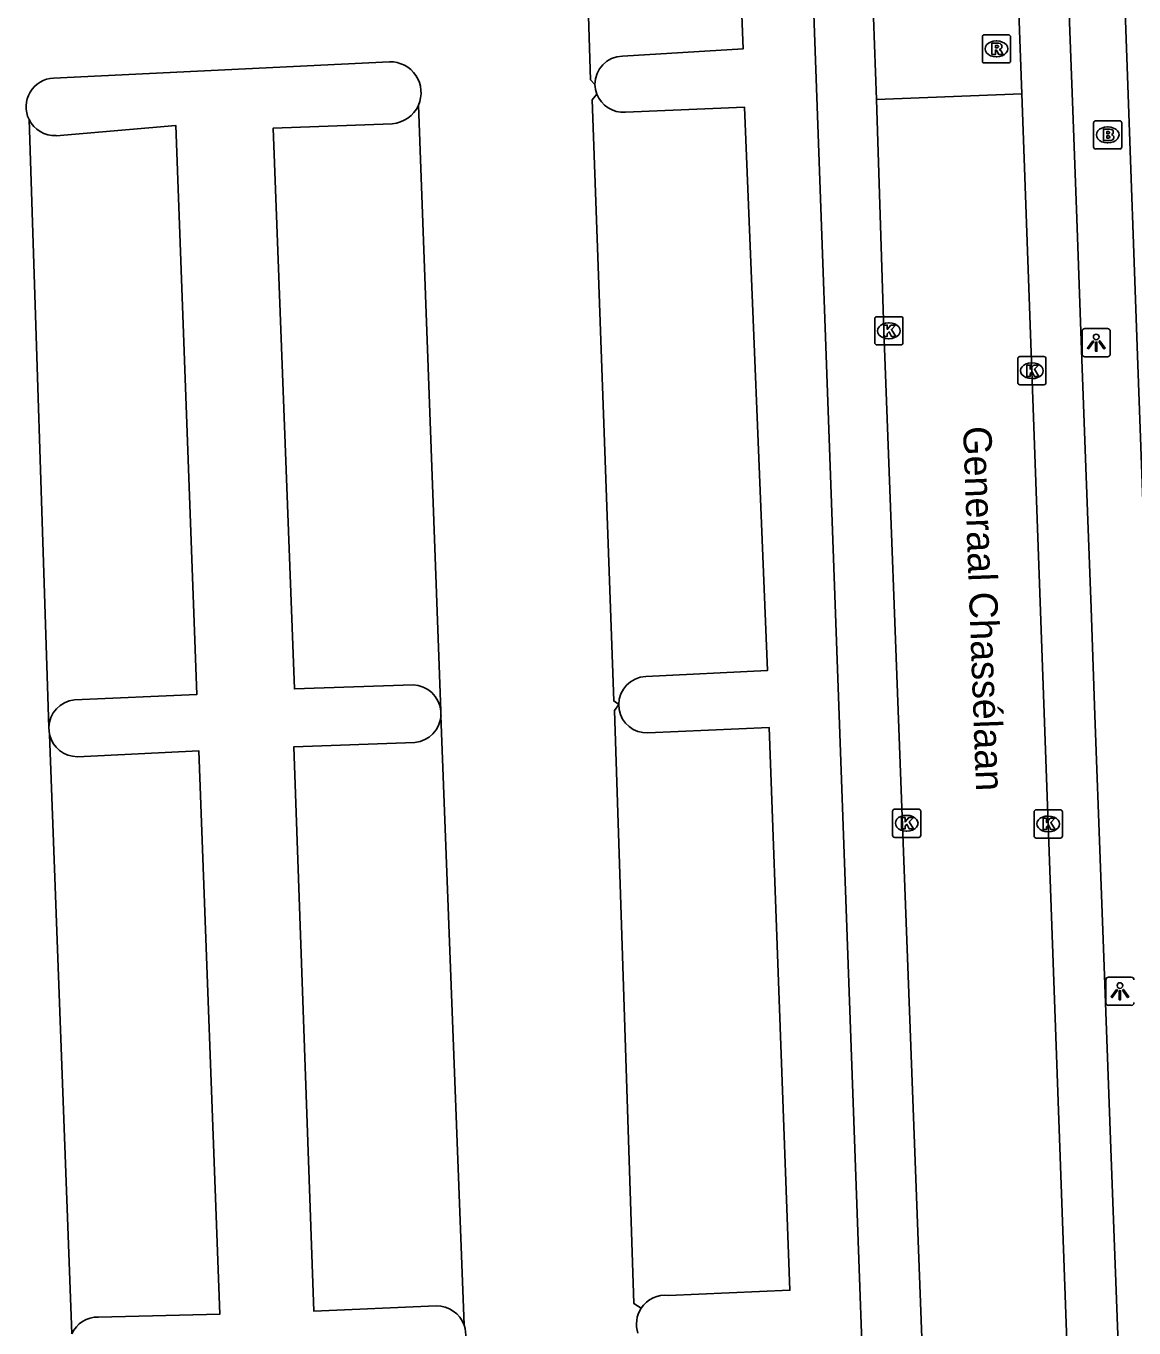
# Model space of a CAD drawing. Extents: x 161084 to 161928, y 385355 to 386522.
# Drawn here: x 161530.87 to 161570.12, y 386359.64 to 386405.76 of the extents above; entities that cross this region are included whole.
import ezdxf

# ---------------------------------------------------------------- set-up
doc = ezdxf.new("R2010")
doc.units = 0
for name, color, linetype in [('IMGEO_Brandkraan', 7, 'Continuous'), ('IMGEO_Kolk', 7, 'Continuous'), ('IMGEO_Lichtpunt', 7, 'Continuous'), ('IMGEO_Openbare_ruimte_label', 7, 'Continuous'), ('IMGEO_Parkeervlak_open', 7, 'Continuous'), ('IMGEO_Rijbaan_lokaal_open', 7, 'Continuous'), ('IMGEO_Rioolput', 7, 'Continuous'), ('IMGEO_Voetpad_open', 7, 'Continuous')]:
    doc.layers.add(name, color=color, linetype=linetype)

msp = doc.modelspace()

# ---------------------------------------------------------------- linework, layer by layer
at = {"layer": 'IMGEO_Brandkraan'}
for p, q in [((161568.692, 386401.48), (161568.692, 386402.332)), ((161568.767, 386402.406), (161569.619, 386402.406)), ((161569.18, 386402.186), (161569.205, 386402.186)), ((161569.693, 386402.332), (161569.693, 386401.48)), ((161569.203, 386401.626), (161569.178, 386401.626)), ((161569.619, 386401.406), (161568.767, 386401.406))]:
    msp.add_line(p, q, dxfattribs=at)
for points in [[(161568.692, 386401.48), (161568.692, 386402.332)], [(161568.767, 386402.406), (161569.619, 386402.406)], [(161569.04, 386402.106), (161569.04, 386401.706), (161569.253, 386401.706)], [(161569.271, 386402.106), (161569.04, 386402.106)], [(161569.693, 386402.332), (161569.693, 386401.48)], [(161569.219, 386402.025), (161569.165, 386402.025), (161569.165, 386401.949)], [(161569.165, 386401.949), (161569.218, 386401.949)], [(161569.227, 386401.873), (161569.165, 386401.873), (161569.165, 386401.792)], [(161569.165, 386401.792), (161569.227, 386401.792)], [(161569.619, 386401.406), (161568.767, 386401.406)]]:
    msp.add_lwpolyline(points, dxfattribs=at)
for centre, radius, start, end in [((161568.769, 386402.33), 0.0765, 91.552, 178.448), ((161568.769, 386402.33), 0.0765, 91.552, 178.448), ((161569.275, 386401.961), 0.145, 59.4692, 91.5367), ((161569.3, 386402.008), 0.0922, 285.5137, 58.1501), ((161569.617, 386402.33), 0.0765, 1.552, 88.448), ((161569.617, 386402.33), 0.0765, 1.552, 88.448), ((161569.22, 386401.987), 0.0379, 267.8285, 90.9355), ((161569.228, 386401.832), 0.0404, 269.8759, 90.5077), ((161569.259, 386401.957), 0.251, 268.6676, 293.5347), ((161569.305, 386401.816), 0.105, 301.3115, 78.989), ((161568.769, 386401.482), 0.0765, 181.552, 268.448), ((161568.769, 386401.482), 0.0765, 181.552, 268.448), ((161569.617, 386401.482), 0.0765, 271.552, 358.448), ((161569.617, 386401.482), 0.0765, 271.552, 358.448)]:
    msp.add_arc(centre, radius, start, end, dxfattribs=at)
for centre, major_axis, ratio, start_param, end_param in [((161569.179, 386401.906), (-0.387, 0.002), 0.722429, 4.712389, 7.853982), ((161569.204, 386401.906), (-0.39, 0.002), 0.717154, 1.570796, 4.712389)]:
    msp.add_ellipse(centre, major_axis=major_axis, ratio=ratio, start_param=start_param, end_param=end_param, dxfattribs=at)
at = {"layer": 'IMGEO_Kolk'}
for p, q in [((161560.938, 386394.54), (161560.938, 386395.392)), ((161561.013, 386395.466), (161561.865, 386395.466)), ((161561.426, 386395.246), (161561.451, 386395.246)), ((161561.939, 386395.392), (161561.939, 386394.54)), ((161561.449, 386394.686), (161561.424, 386394.686)), ((161561.865, 386394.466), (161561.013, 386394.466)), ((161566.005, 386393.126), (161566.005, 386393.978)), ((161566.08, 386394.052), (161566.932, 386394.052)), ((161566.493, 386393.832), (161566.518, 386393.832)), ((161567.006, 386393.978), (161567.006, 386393.126)), ((161566.932, 386393.052), (161566.08, 386393.052)), ((161566.516, 386393.272), (161566.491, 386393.272)), ((161561.57, 386377.095), (161561.57, 386377.947)), ((161561.645, 386378.021), (161562.497, 386378.021)), ((161562.058, 386377.801), (161562.083, 386377.801)), ((161562.571, 386377.947), (161562.571, 386377.095)), ((161566.585, 386377.071), (161566.585, 386377.923)), ((161566.66, 386377.997), (161567.512, 386377.997)), ((161567.073, 386377.777), (161567.098, 386377.777)), ((161567.586, 386377.923), (161567.586, 386377.071)), ((161562.081, 386377.241), (161562.056, 386377.241)), ((161567.096, 386377.217), (161567.071, 386377.217)), ((161562.497, 386377.021), (161561.645, 386377.021)), ((161567.512, 386376.997), (161566.66, 386376.997))]:
    msp.add_line(p, q, dxfattribs=at)
for points in [[(161560.938, 386394.54), (161560.938, 386395.392)], [(161561.013, 386395.466), (161561.865, 386395.466)], [(161561.259, 386395.166), (161561.382, 386395.166), (161561.382, 386395.015), (161561.512, 386395.166), (161561.676, 386395.166), (161561.53, 386395.015), (161561.683, 386394.766), (161561.531, 386394.766), (161561.446, 386394.93), (161561.382, 386394.863), (161561.382, 386394.766), (161561.259, 386394.766), (161561.259, 386395.166)], [(161561.939, 386395.392), (161561.939, 386394.54)], [(161561.865, 386394.466), (161561.013, 386394.466)], [(161566.005, 386393.126), (161566.005, 386393.978)], [(161566.08, 386394.052), (161566.932, 386394.052)], [(161566.326, 386393.752), (161566.449, 386393.752), (161566.449, 386393.601), (161566.579, 386393.752), (161566.743, 386393.752), (161566.597, 386393.601), (161566.75, 386393.352), (161566.598, 386393.352), (161566.513, 386393.516), (161566.449, 386393.449), (161566.449, 386393.352), (161566.326, 386393.352), (161566.326, 386393.752)], [(161567.006, 386393.978), (161567.006, 386393.126)], [(161566.932, 386393.052), (161566.08, 386393.052)], [(161561.57, 386377.095), (161561.57, 386377.947)], [(161561.645, 386378.021), (161562.497, 386378.021)], [(161561.891, 386377.721), (161562.014, 386377.721), (161562.014, 386377.57), (161562.144, 386377.721), (161562.308, 386377.721), (161562.162, 386377.57), (161562.315, 386377.321), (161562.163, 386377.321), (161562.078, 386377.485), (161562.014, 386377.418), (161562.014, 386377.321), (161561.891, 386377.321), (161561.891, 386377.721)], [(161562.571, 386377.947), (161562.571, 386377.095)], [(161566.585, 386377.071), (161566.585, 386377.923)], [(161566.66, 386377.997), (161567.512, 386377.997)], [(161566.906, 386377.697), (161567.029, 386377.697), (161567.029, 386377.546), (161567.159, 386377.697), (161567.323, 386377.697), (161567.177, 386377.546), (161567.33, 386377.297), (161567.178, 386377.297), (161567.093, 386377.461), (161567.029, 386377.394), (161567.029, 386377.297), (161566.906, 386377.297), (161566.906, 386377.697)], [(161567.586, 386377.923), (161567.586, 386377.071)], [(161562.497, 386377.021), (161561.645, 386377.021)], [(161567.512, 386376.997), (161566.66, 386376.997)]]:
    msp.add_lwpolyline(points, dxfattribs=at)
for centre, start, end in [((161561.015, 386395.39), 91.552, 178.448), ((161561.015, 386395.39), 91.552, 178.448), ((161561.863, 386395.39), 1.552, 88.448), ((161561.863, 386395.39), 1.552, 88.448), ((161561.015, 386394.542), 181.552, 268.448), ((161561.015, 386394.542), 181.552, 268.448), ((161561.863, 386394.542), 271.552, 358.448), ((161561.863, 386394.542), 271.552, 358.448), ((161566.082, 386393.976), 91.552, 178.448), ((161566.082, 386393.976), 91.552, 178.448), ((161566.93, 386393.976), 1.552, 88.448), ((161566.93, 386393.976), 1.552, 88.448), ((161566.082, 386393.128), 181.552, 268.448), ((161566.082, 386393.128), 181.552, 268.448), ((161566.93, 386393.128), 271.552, 358.448), ((161566.93, 386393.128), 271.552, 358.448), ((161561.647, 386377.945), 91.552, 178.448), ((161561.647, 386377.945), 91.552, 178.448), ((161562.495, 386377.945), 1.552, 88.448), ((161562.495, 386377.945), 1.552, 88.448), ((161566.662, 386377.921), 91.552, 178.448), ((161566.662, 386377.921), 91.552, 178.448), ((161567.51, 386377.921), 1.552, 88.448), ((161567.51, 386377.921), 1.552, 88.448), ((161561.647, 386377.097), 181.552, 268.448), ((161561.647, 386377.097), 181.552, 268.448), ((161562.495, 386377.097), 271.552, 358.448), ((161562.495, 386377.097), 271.552, 358.448), ((161566.662, 386377.073), 181.552, 268.448), ((161566.662, 386377.073), 181.552, 268.448), ((161567.51, 386377.073), 271.552, 358.448), ((161567.51, 386377.073), 271.552, 358.448)]:
    msp.add_arc(centre, 0.0765, start, end, dxfattribs=at)
for centre, major_axis, ratio, start_param, end_param in [((161561.425, 386394.966), (-0.387, 0.002), 0.722429, 4.712389, 7.853982), ((161561.45, 386394.966), (-0.39, 0.002), 0.717154, 1.570796, 4.712389), ((161566.492, 386393.552), (-0.387, 0.002), 0.722429, 4.712389, 7.853982), ((161566.517, 386393.552), (-0.39, 0.002), 0.717154, 1.570796, 4.712389), ((161562.057, 386377.521), (-0.387, 0.002), 0.722429, 4.712389, 7.853982), ((161562.082, 386377.521), (-0.39, 0.002), 0.717154, 1.570796, 4.712389), ((161567.072, 386377.497), (-0.387, 0.002), 0.722429, 4.712389, 7.853982), ((161567.097, 386377.497), (-0.39, 0.002), 0.717154, 1.570796, 4.712389)]:
    msp.add_ellipse(centre, major_axis=major_axis, ratio=ratio, start_param=start_param, end_param=end_param, dxfattribs=at)
at = {"layer": 'IMGEO_Lichtpunt'}
for p, q in [((161568.287, 386394.949), (161568.287, 386394.142)), ((161568.287, 386394.949), (161568.287, 386394.142)), ((161569.189, 386395.044), (161568.381, 386395.044)), ((161569.189, 386395.044), (161568.381, 386395.044)), ((161569.283, 386394.142), (161569.283, 386394.949)), ((161569.283, 386394.142), (161569.283, 386394.949)), ((161568.381, 386394.048), (161569.189, 386394.048)), ((161568.381, 386394.048), (161569.189, 386394.048)), ((161569.127, 386371.973), (161569.127, 386371.166)), ((161569.127, 386371.973), (161569.127, 386371.166)), ((161570.029, 386372.068), (161569.221, 386372.068)), ((161570.029, 386372.068), (161569.221, 386372.068)), ((161569.221, 386371.072), (161570.029, 386371.072)), ((161569.221, 386371.072), (161570.029, 386371.072))]:
    msp.add_line(p, q, dxfattribs=at)
for points in [[(161568.661, 386394.613), (161568.7, 386394.585), (161568.512, 386394.323), (161568.474, 386394.35), (161568.661, 386394.613)], [(161568.763, 386394.565), (161568.81, 386394.565), (161568.81, 386394.243), (161568.763, 386394.243), (161568.763, 386394.565)], [(161568.873, 386394.585), (161568.911, 386394.612), (161569.098, 386394.35), (161569.059, 386394.322), (161568.873, 386394.585)], [(161569.501, 386371.637), (161569.54, 386371.609), (161569.352, 386371.347), (161569.314, 386371.374), (161569.501, 386371.637)], [(161569.713, 386371.609), (161569.751, 386371.636), (161569.938, 386371.374), (161569.899, 386371.346), (161569.713, 386371.609)], [(161569.603, 386371.589), (161569.65, 386371.589), (161569.65, 386371.267), (161569.603, 386371.267), (161569.603, 386371.589)]]:
    msp.add_lwpolyline(points, dxfattribs=at)
for centre in [(161568.786, 386394.747), (161569.626, 386371.771)]:
    msp.add_circle(centre, 0.0994, dxfattribs=at)
for centre, start, end in [((161568.381, 386394.949), 90, 180), ((161568.381, 386394.949), 90, 180), ((161569.189, 386394.949), 0, 90), ((161569.189, 386394.949), 0, 90), ((161568.381, 386394.142), 180, 270), ((161568.381, 386394.142), 180, 270), ((161569.189, 386394.142), 270, 0), ((161569.189, 386394.142), 270, 360), ((161569.221, 386371.973), 90, 180), ((161569.221, 386371.973), 90, 180), ((161570.029, 386371.973), 0, 90), ((161570.029, 386371.973), 0, 90), ((161569.221, 386371.166), 180, 270), ((161569.221, 386371.166), 180, 270), ((161570.029, 386371.166), 270, 0), ((161570.029, 386371.166), 270, 360)]:
    msp.add_arc(centre, 0.0946, start, end, dxfattribs=at)
at = {"layer": 'IMGEO_Parkeervlak_open'}
for points in [[(161551.996, 386404.696), (161556.282, 386404.955), (161555.691, 386419.883), (161550.367, 386419.658)], [(161552.827, 386382.72), (161557.141, 386382.934), (161556.328, 386402.886), (161552.107, 386402.713)], [(161531.934, 386401.878), (161536.181, 386402.238), (161536.925, 386382.085), (161532.584, 386381.896)], [(161544.58, 386382.422), (161540.375, 386382.281), (161539.621, 386402.142), (161543.841, 386402.303)], [(161551.883, 386381.556), (161551.869, 386381.723)], [(161553.635, 386360.797), (161557.931, 386360.981), (161557.2, 386380.908), (161552.902, 386380.72)], [(161545.404, 386360.43), (161541.063, 386360.243), (161540.359, 386380.23), (161544.649, 386380.383)], [(161532.69, 386379.88), (161536.993, 386380.086), (161537.733, 386360.128), (161533.436, 386360.03)]]:
    msp.add_lwpolyline(points, dxfattribs=at)
for centre, radius, start, end in [((161552.021, 386403.703), 0.994, 91.4241, 180.7224), ((161552.02, 386403.701), 0.992, 200.5585, 275.0261), ((161543.764, 386403.401), 1.101, 274.0244, 336.1003), ((161531.891, 386402.9), 1.022, 206.3319, 272.393), ((161552.87, 386381.719), 1.001, 92.4881, 179.7976), ((161544.55, 386381.4), 1.023, 6.0812, 88.3171), ((161532.685, 386380.892), 1.009, 95.7342, 178.9244), ((161544.55, 386381.401), 1.023, 275.5706, 356.6831), ((161552.868, 386381.718), 0.999, 189.3391, 271.9291), ((161532.684, 386380.889), 1.009, 192.9493, 270.3127), ((161553.523, 386359.776), 1.027, 83.746, 146.7585), ((161545.408, 386359.387), 1.043, 19.9562, 90.2006), ((161533.418, 386359.012), 1.018, 88.9916, 155.6918)]:
    msp.add_arc(centre, radius, start, end, dxfattribs=at)
at = {"layer": 'IMGEO_Rijbaan_lokaal_open'}
for points in [[(161550.367, 386419.658), (161550.864, 386403.861), (161551.027, 386403.69)], [(161566.15, 386403.361), (161566.045, 386406.257)], [(161561.005, 386403.158), (161560.897, 386406.07)], [(161543.747, 386404.499), (161531.847, 386403.921)], [(161551.091, 386403.353), (161550.926, 386403.151), (161551.693, 386381.857), (161551.869, 386381.723)], [(161566.15, 386403.361), (161561.005, 386403.158)], [(161563.183, 386343.955), (161561.264, 386394.976), (161561.005, 386403.158)], [(161568.112, 386349.004), (161566.15, 386403.361)], [(161544.77, 386402.955), (161545.567, 386381.508)], [(161531.676, 386380.911), (161530.975, 386402.446)], [(161545.571, 386381.342), (161545.567, 386381.508)], [(161545.571, 386381.342), (161546.388, 386359.743)], [(161551.869, 386381.723), (161551.714, 386381.515), (161552.405, 386360.506), (161552.664, 386360.339)], [(161531.676, 386380.911), (161531.701, 386380.663)], [(161532.49, 386359.431), (161531.701, 386380.663)]]:
    msp.add_lwpolyline(points, dxfattribs=at)
for centre, radius, start, end in [((161543.765, 386403.4), 1.099, 336.1416, 90.9125), ((161531.891, 386402.9), 1.022, 92.4593, 206.3587), ((161552.068, 386403.713), 1.041, 181.2735, 200.2325), ((161553.518, 386359.779), 1.021, 146.7394, 198.5968), ((161545.409, 386359.387), 1.042, 273.861, 19.9989)]:
    msp.add_arc(centre, radius, start, end, dxfattribs=at)
at = {"layer": 'IMGEO_Rioolput'}
for p, q in [((161564.751, 386404.527), (161564.751, 386405.379)), ((161564.826, 386405.453), (161565.678, 386405.453)), ((161565.752, 386405.379), (161565.752, 386404.527)), ((161565.239, 386405.233), (161565.264, 386405.233)), ((161565.678, 386404.453), (161564.826, 386404.453)), ((161565.262, 386404.673), (161565.237, 386404.673))]:
    msp.add_line(p, q, dxfattribs=at)
for points in [[(161564.751, 386404.527), (161564.751, 386405.379)], [(161564.826, 386405.453), (161565.678, 386405.453)], [(161565.752, 386405.379), (161565.752, 386404.527)], [(161565.34, 386405.151), (161565.088, 386405.153), (161565.088, 386404.753)], [(161565.088, 386404.753), (161565.212, 386404.753), (161565.212, 386404.915), (161565.223, 386404.915)], [(161565.266, 386405.072), (161565.212, 386405.072), (161565.212, 386404.991)], [(161565.212, 386404.991), (161565.264, 386404.991)], [(161565.27, 386404.886), (161565.341, 386404.753), (161565.481, 386404.753), (161565.416, 386404.879)], [(161565.678, 386404.453), (161564.826, 386404.453)]]:
    msp.add_lwpolyline(points, dxfattribs=at)
for centre, radius, start, end in [((161564.828, 386405.377), 0.0765, 91.552, 178.448), ((161564.828, 386405.377), 0.0765, 91.552, 178.448), ((161565.676, 386405.377), 0.0765, 1.552, 88.448), ((161565.676, 386405.377), 0.0765, 1.552, 88.448), ((161565.222, 386404.862), 0.0533, 26.0293, 88.6989), ((161565.248, 386405.18), 0.19, 274.7715, 282.9687), ((161565.272, 386404.976), 0.0964, 77.0061, 93.1865), ((161565.286, 386405.033), 0.0378, 276.6634, 79.6772), ((161565.339, 386405.041), 0.109, 350.3612, 89.416), ((161565.337, 386405.041), 0.112, 277.5842, 350.9817), ((161565.321, 386404.826), 0.108, 29.5134, 73.7905), ((161564.828, 386404.529), 0.0765, 181.552, 268.448), ((161564.828, 386404.529), 0.0765, 181.552, 268.448), ((161565.676, 386404.529), 0.0765, 271.552, 358.448), ((161565.676, 386404.529), 0.0765, 271.552, 358.448)]:
    msp.add_arc(centre, radius, start, end, dxfattribs=at)
for centre, major_axis, ratio, start_param, end_param in [((161565.238, 386404.953), (-0.387, 0.002), 0.722429, 4.712389, 7.853982), ((161565.263, 386404.953), (-0.39, 0.002), 0.717154, 1.570796, 4.712389)]:
    msp.add_ellipse(centre, major_axis=major_axis, ratio=ratio, start_param=start_param, end_param=end_param, dxfattribs=at)
at = {"layer": 'IMGEO_Voetpad_open'}
for points in [[(161567.522, 386471.288), (161567.994, 386457.272), (161568.518, 386442.6), (161570.26, 386393.761), (161572.389, 386335.756), (161635.223, 386338.014)], [(161569.605, 386357.84), (161569.422, 386362.837), (161569.282, 386366.639), (161569.08, 386372.128), (161568.94, 386375.945), (161568.741, 386381.348), (161568.602, 386385.144), (161568.419, 386390.125), (161568.278, 386393.954), (161568.094, 386398.945), (161567.954, 386402.767), (161567.77, 386407.772), (161567.629, 386411.596), (161567.446, 386416.571), (161567.305, 386420.404), (161567.085, 386426.395), (161566.945, 386430.223), (161566.754, 386435.405), (161566.527, 386441.578), (161566.032, 386455.047)], [(161558.165, 386423.18), (161560.76, 386351.284)]]:
    msp.add_lwpolyline(points, dxfattribs=at)

# ---------------------------------------------------------------- texts
at = {"layer": 'IMGEO_Openbare_ruimte_label'}
msp.add_text('Generaal Chassélaan', height=1, rotation=272.0638, dxfattribs=at).set_placement((161564.067, 386391.572))

doc.saveas('drawing.dxf')
